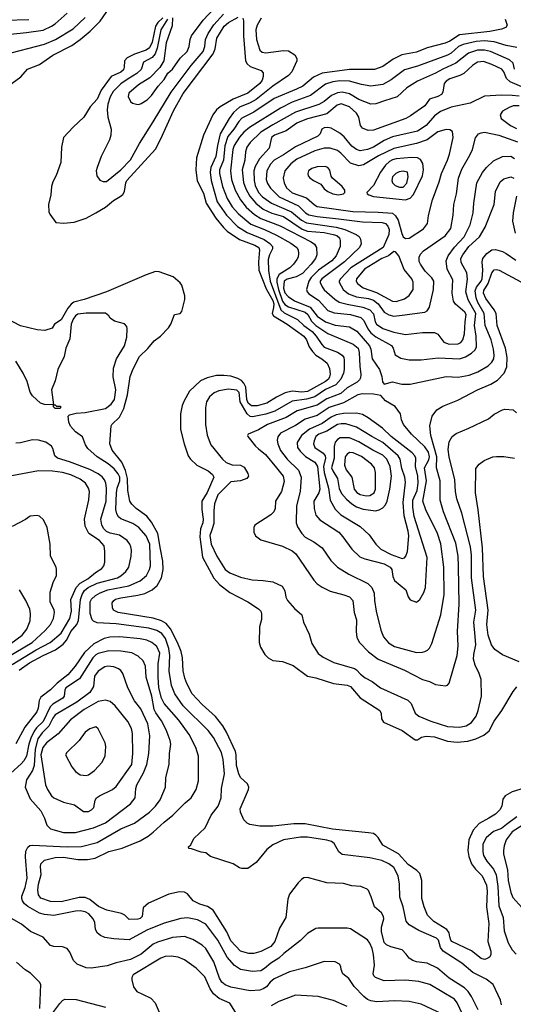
# Model space of a CAD drawing. Extents: x 997028 to 1115134, y 536408 to 618974.
# Tile 448 of 473: x 1089798 to 1093925, y 571310 to 579540. Entities that reach past the tile are written whole.
import ezdxf

# ---------------------------------------------------------------- set-up
doc = ezdxf.new("R2010")
doc.units = 0

msp = doc.modelspace()

# ---------------------------------------------------------------- linework, layer by layer
at = {"layer": '0CON10XD'}
for points in [[(1089704.2, 578985.8), (1089808.6, 579061.4), (1089865, 579125.5), (1089965, 579165.5), (1090075, 579243.1), (1090235.2, 579324.8), (1090302.9, 579375), (1090387.1, 579442.9), (1090471.5, 579528.5), (1090546.9, 579635)], [(1091077.3, 579555), (1091072.7, 579487.3), (1091022.7, 579345), (1091002.5, 579195), (1090969.2, 579140.8), (1090887.2, 579052.8), (1090793.1, 578995), (1090712.2, 578925), (1090706.6, 578896.6), (1090723.8, 578855), (1090742.7, 578842.7), (1090775, 578834.2), (1090795, 578831.4), (1090815, 578838.6), (1090865, 578870.6), (1090900.6, 578905), (1090955.4, 578984.6), (1091005, 579039.2), (1091038.3, 579091.7), (1091075, 579126), (1091141.1, 579218.9), (1091199.5, 579275), (1091216.5, 579315), (1091223.5, 579375), (1091234.5, 579405), (1091333.4, 579536.6), (1091420.3, 579629.7)], [(1089663.8, 579246.2), (1090005, 579334.1), (1090097, 579373), (1090245, 579464), (1090345, 579557.8)], [(1089695, 579416), (1089855, 579432.9), (1089995, 579453.4), (1090065, 579486), (1090095, 579505.4), (1090194.8, 579595.2)], [(1090994, 579555), (1090952.7, 579517.3), (1090933.5, 579486.5), (1090905, 579352.9), (1090885, 579305.4), (1090856.9, 579285), (1090757.5, 579252.5), (1090698.3, 579221.7), (1090675.4, 579195), (1090671.7, 579141.7), (1090665, 579120.6), (1090645, 579100.7), (1090564.3, 579065), (1090480.5, 578949.5), (1090445, 578874.5), (1090388.8, 578811.2), (1090335, 578724.2), (1090245, 578640.8), (1090165.8, 578555), (1090147.5, 578475), (1090141.9, 578345), (1090103.6, 578236.4), (1090075.8, 578185), (1090065.8, 578145), (1090058.8, 578075), (1090040, 577995), (1090043.3, 577935), (1090050, 577915), (1090100, 577845), (1090165, 577840), (1090255, 577847.5), (1090355, 577879.4), (1090435, 577924.5), (1090516.2, 577973.8), (1090581.8, 578028.2), (1090639.2, 578060.8), (1090660.3, 578079.8), (1090673.9, 578105), (1090684.7, 578175), (1090694, 578195), (1090932.6, 578457.4), (1090979.3, 578545), (1091085, 578777.1), (1091165, 578922.5), (1091415.3, 579255), (1091433.8, 579295), (1091445.3, 579385), (1091508.9, 579485), (1091545, 579515.8), (1091625, 579559.6)], [(1091034.6, 579545.4), (1090978, 579455), (1090947.8, 579302.2), (1090931.2, 579255), (1090905, 579224.3), (1090834.4, 579185), (1090815, 579124.4), (1090778.6, 579088.6), (1090705, 579046.1), (1090645, 579002.5), (1090581.1, 578938.9), (1090555.3, 578895), (1090534.7, 578835), (1090530, 578785), (1090534.4, 578725), (1090562.5, 578625), (1090560, 578575), (1090548, 578535), (1090478.6, 578395), (1090446.8, 578303.2), (1090439.2, 578275), (1090444, 578235), (1090469.1, 578199.1), (1090495, 578186.9), (1090525, 578187.8), (1090645, 578284.6), (1090725, 578368.5), (1090800.4, 578505), (1090915, 578685.5), (1091065.2, 578934.8), (1091232.8, 579157.2), (1091333.2, 579275), (1091346.3, 579315), (1091352.5, 579375), (1091373.4, 579425), (1091422.5, 579497.5), (1091503.1, 579585)], [(1091665, 579553.8), (1091670.4, 579530.4), (1091668.8, 579405), (1091685.3, 579195), (1091700.2, 579170.2), (1091725, 579149.5), (1091818, 579115), (1091832.9, 579095), (1091834.4, 579065), (1091825.4, 579035), (1091806.4, 579005), (1091705, 578926.8), (1091583.7, 578876.3), (1091475, 578812.1), (1091444.2, 578785.8), (1091411.8, 578745), (1091334.7, 578575.3), (1091277.1, 578385), (1091272.3, 578285), (1091282.7, 578192.7), (1091335, 578088.8), (1091357.6, 578005), (1091439.6, 577879.6), (1091501.7, 577801.7), (1091532.5, 577772.5), (1091635, 577702.8), (1091765.2, 577655.2), (1091798.2, 577635), (1091804.6, 577615), (1091793.7, 577515), (1091798.9, 577445), (1091859.2, 577289.2), (1091915, 577193.8), (1091922.2, 577165), (1091920.2, 577135), (1091908.8, 577085), (1091919.3, 577065), (1092033.8, 576995), (1092172.9, 576895), (1092197.2, 576865), (1092219.5, 576805), (1092245, 576766.7), (1092275, 576736.6), (1092325.6, 576705), (1092368, 576668), (1092389.4, 576625), (1092393.1, 576576.9), (1092388.9, 576555), (1092378.8, 576535), (1092355.4, 576515), (1092205, 576433), (1092156.8, 576426.8), (1092075, 576433.7), (1092017.8, 576422.2), (1091944, 576386), (1091865, 576335.3), (1091785, 576311.3), (1091735, 576312.2), (1091708.1, 576335), (1091697.5, 576365), (1091688.5, 576468.5), (1091672.8, 576502.8), (1091653.3, 576523.3), (1091621.2, 576541.2), (1091565, 576559.1), (1091505, 576566.7), (1091445, 576565.3), (1091364.7, 576545.3), (1091308.9, 576521.1), (1091219.2, 576435), (1091172.9, 576355), (1091158.1, 576315), (1091141.5, 576245), (1091141.5, 576115), (1091172.2, 575995), (1091208.1, 575895), (1091227.1, 575865), (1091279.2, 575815), (1091375, 575768.5), (1091409.6, 575739.6), (1091422.7, 575715), (1091365, 575586.7), (1091322.5, 575515), (1091320.4, 575445), (1091333.7, 575363.7), (1091329.6, 575335), (1091309.5, 575285), (1091304, 575216), (1091327.9, 575047.9), (1091421.2, 574871.2), (1091469.3, 574819.3), (1091555, 574751.9), (1091706, 574675), (1091796, 574615), (1091814, 574595), (1091820, 574575), (1091820, 574525), (1091803.8, 574465), (1091800, 574335), (1091812, 574295), (1091846.7, 574235), (1091875.9, 574205.9), (1091915, 574184), (1091995, 574174.3), (1092085, 574142.9), (1092205, 574053.1), (1092275, 574037.8), (1092421.7, 573991.7), (1092535, 573977.3), (1092565, 573965.4), (1092645, 573871.2), (1092808, 573765), (1092819.2, 573739.2), (1092822, 573695), (1092838.9, 573668.9), (1092995, 573599.5), (1093105, 573519.4), (1093125, 573520.6), (1093157.6, 573542.4), (1093197.6, 573552.4), (1093265.2, 573545.2), (1093375, 573510.7), (1093455, 573500), (1093545, 573510.7), (1093611.3, 573528.7), (1093679.6, 573560.4), (1093723.3, 573595), (1093765, 573676), (1093830, 573765), (1093924, 573925), (1093955.7, 573964.3)], [(1091817.2, 579552.8), (1091783.3, 579495), (1091773.9, 579455), (1091777.8, 579375), (1091805.5, 579285), (1091825, 579268.8), (1091855, 579262.2), (1092005, 579280.9), (1092045, 579278.6), (1092097.3, 579247.3), (1092114.2, 579215), (1092114.3, 579195), (1092072.2, 579105), (1092045, 579073.3), (1091915, 578984.2), (1091775, 578872.5), (1091725, 578843.4), (1091635, 578808.1), (1091585.8, 578765), (1091550, 578715), (1091475.6, 578585), (1091451.2, 578488.8), (1091437.8, 578395), (1091397.7, 578305), (1091391.6, 578265), (1091398.7, 578195), (1091448.2, 578018.2), (1091526.8, 577905), (1091620.6, 577810.6), (1091701.5, 577761.5), (1091842.4, 577702.4), (1091888.7, 577668.7), (1091910.7, 577645), (1091912.2, 577625), (1091887.8, 577575), (1091876.7, 577535), (1091877.8, 577442.2), (1091893.8, 577355), (1091982.4, 577115), (1092010.2, 577090.2), (1092120.4, 577035), (1092173.2, 576985), (1092242.3, 576932.3), (1092278.3, 576895), (1092323.9, 576825), (1092345, 576803.4), (1092455, 576760.3), (1092495.5, 576735), (1092508.8, 576715), (1092512.1, 576695), (1092510.9, 576615), (1092504.3, 576584.3), (1092482.7, 576535), (1092442.1, 576487.9), (1092355, 576447.6), (1092265, 576387.7), (1092195, 576367.7), (1092075, 576351.7), (1091931.7, 576268.3), (1091856.9, 576243.1), (1091745, 576219.7), (1091724, 576224), (1091699.2, 576245), (1091642.8, 576345), (1091632.7, 576425), (1091615, 576442.7), (1091545, 576451.8), (1091463, 576437), (1091425, 576419.5), (1091385, 576388.6), (1091359.5, 576345), (1091352.9, 576295), (1091352.2, 576155), (1091365, 576067.5), (1091396.9, 575985), (1091495.3, 575865.3), (1091525, 575839.5), (1091575, 575820), (1091645, 575816.7), (1091675, 575800), (1091705, 575747.5), (1091710, 575725), (1091697.5, 575705), (1091645, 575684.2), (1091565, 575677.1), (1091455, 575567.5), (1091426.9, 575493.1), (1091420.6, 575435), (1091420.7, 575329.3), (1091404.7, 575275), (1091388, 575228), (1091398.2, 575155), (1091447.7, 575055), (1091515, 574944.6), (1091555, 574915.4), (1091645, 574879.6), (1091742.9, 574857.1), (1091835, 574852.9), (1091915, 574840), (1091993.3, 574805), (1092016, 574765), (1092024.3, 574714.3), (1092038, 574685), (1092095, 574618.8), (1092156.1, 574566.1), (1092171.2, 574505), (1092217.5, 574405), (1092240, 574325), (1092295, 574242.5), (1092335, 574212.5), (1092425, 574167.5), (1092597.2, 574117.2), (1092615.4, 574105.4), (1092648.6, 574068.6), (1092687.6, 574037.6), (1092745, 574009.4), (1092815, 573955.5), (1093042.2, 573852.2), (1093070.6, 573825), (1093105, 573744.3), (1093135, 573717.8), (1093235, 573677.1), (1093375, 573632.2), (1093474.6, 573625.4), (1093531.7, 573638.3), (1093575.3, 573664.7), (1093615, 573719.2), (1093632.3, 573765), (1093659.5, 573885), (1093655.5, 574025.5), (1093640.6, 574075), (1093605.6, 574145), (1093593.6, 574195), (1093593.8, 574235), (1093611.2, 574315), (1093605.3, 574384.7), (1093595.7, 574505), (1093611.8, 574605), (1093575.8, 574875), (1093574.7, 575064.7), (1093567.9, 575135), (1093494.7, 575414.7), (1093452.9, 575535), (1093441.8, 575595), (1093436.9, 575695), (1093387.7, 575885), (1093381.7, 575948.3), (1093389.7, 576010.3), (1093415, 576056), (1093448.7, 576081.3), (1093553.7, 576126.3), (1093717.4, 576202.6), (1093765, 576242), (1093835, 576278.8), (1093855, 576283.8), (1093925, 576278.8), (1093951.2, 576255)], [(1093857.1, 579545), (1093872.5, 579495), (1093861.2, 579475), (1093825, 579459.2), (1093728.1, 579441.9), (1093475, 579413.9), (1093395, 579360.8), (1093355, 579342.4), (1093205.3, 579304.7), (1093115, 579268.7), (1092994, 579245), (1092920.7, 579209.3), (1092835, 579149.1), (1092765, 579124.6), (1092555, 579124.7), (1092327, 579093), (1092255, 579058.2), (1092164.8, 578985.2), (1092112.2, 578957.8), (1091925, 578880.8), (1091755, 578766.7), (1091655, 578715.8), (1091629.9, 578690.1), (1091589, 578625), (1091538, 578562), (1091513.4, 578485), (1091502, 578365), (1091470, 578285), (1091468.3, 578255), (1091493.9, 578145), (1091533.8, 578045), (1091576.1, 577976.1), (1091626.9, 577916.9), (1091730.8, 577830.8), (1091845.7, 577785.7), (1091945, 577737.7), (1092065, 577671.4), (1092116.7, 577635), (1092126.7, 577615), (1092130, 577585), (1092125.5, 577555), (1092115.6, 577535), (1092087.8, 577495), (1092057.8, 577465), (1091969, 577411), (1091948.9, 577375), (1091948.8, 577345), (1091961.5, 577285), (1091995, 577186.7), (1092015, 577158.7), (1092045, 577140), (1092186.4, 577095), (1092208.1, 577075), (1092239.1, 577019.1), (1092275, 576984.8), (1092375, 576916.7), (1092461.5, 576881.5), (1092585, 576828.2), (1092626.9, 576795), (1092636.8, 576756.8), (1092641.2, 576645), (1092650.7, 576575), (1092648.5, 576545), (1092640.6, 576529.4), (1092619.2, 576510.8), (1092536.8, 576463.2), (1092482.5, 576415), (1092365, 576370.4), (1092285, 576317.3), (1092118.5, 576271.5), (1092025, 576215.3), (1091871.4, 576155), (1091795, 576110.4), (1091707.5, 576075), (1091702.5, 576065), (1091706.7, 576055), (1091769.5, 575975), (1091795, 575951.5), (1091853.8, 575905), (1091946.2, 575795), (1092000.4, 575725), (1092010.2, 575679.8), (1091986.4, 575595), (1091935.7, 575515), (1091932.9, 575455), (1091921.9, 575425), (1091898.8, 575401.2), (1091763.9, 575316.1), (1091756.7, 575295), (1091756.4, 575256.4), (1091768.8, 575225), (1091815, 575192), (1091995, 575140), (1092075, 575101.1), (1092106.9, 575075), (1092256.2, 574856.2), (1092285, 574824.3), (1092326.3, 574796.3), (1092395, 574764.4), (1092507, 574733)], [(1088801.1, 578561.1), (1088815, 578561.9), (1088825.6, 578575), (1088832.2, 578637.8), (1088895, 578690.7), (1088945, 578747.1), (1089010, 578855), (1089035.7, 578925), (1089031.7, 578995), (1089018.2, 579035), (1088915, 579167.3), (1088891.2, 579211.2), (1088869.6, 579285), (1088866.7, 579345), (1088868.6, 579375), (1088885, 579402), (1088966.7, 579453.3), (1089055, 579476), (1089195, 579491.2), (1089435, 579499.8), (1089676, 579536), (1089875, 579540.8)], [(1093955, 579308), (1093865.4, 579324.6), (1093764.1, 579354.1), (1093685, 579362.6), (1093615, 579356.2), (1093505, 579333.3), (1093468.2, 579315), (1093405, 579260), (1093375, 579242.3), (1093125, 579150.8), (1093015, 579120), (1092905, 579037.1), (1092835, 578999.2), (1092733.9, 578983.9), (1092655, 578996.8), (1092555, 579024.8), (1092475, 579029.4), (1092415, 579020.9), (1092355, 578999.4), (1092230.5, 578905), (1092075, 578850.5), (1091979.4, 578799.4), (1091720.2, 578639.8), (1091671, 578599), (1091635, 578558.8), (1091591.7, 578488.3), (1091581.1, 578455), (1091561.4, 578275), (1091570.3, 578205), (1091598.6, 578115), (1091643.9, 578033.9), (1091692.2, 577972.2), (1091760.6, 577910.6), (1091815, 577878.5), (1091975.4, 577815.4), (1092234, 577684)], [(1093935.4, 579125), (1093922.7, 579175), (1093893.4, 579203.4), (1093734.1, 579274.1), (1093683.9, 579286.1), (1093625, 579284.3), (1093551.3, 579258.6), (1093443.8, 579176.2), (1093335, 579127.3), (1093275, 579092.4), (1093125, 579026.9), (1093035, 578971.2), (1092954.2, 578895), (1092848.7, 578861.3), (1092775, 578836.7), (1092735, 578832.5), (1092635, 578873.1), (1092555, 578921.1), (1092495, 578932.7), (1092455, 578929.5), (1092404.8, 578905.2), (1092345, 578856.7), (1092300.5, 578829.5), (1092105, 578767.3), (1091915, 578661.7), (1091815, 578598.9), (1091725, 578512.9), (1091697.2, 578475), (1091686.5, 578435), (1091681.1, 578365), (1091658.3, 578285), (1091669.4, 578179.4), (1091689, 578125), (1091721.6, 578065), (1091772.5, 578005), (1091835.1, 577955.1), (1091905, 577922.5), (1092003.7, 577893.7), (1092159.2, 577789.2), (1092205, 577773), (1092345, 577760), (1092419.2, 577745), (1092448.5, 577735), (1092472.5, 577715), (1092478, 577695), (1092476.7, 577645), (1092444.7, 577565), (1092408.2, 577525), (1092297.6, 577445), (1092235.7, 577385), (1092214.7, 577355), (1092195.4, 577285), (1092200.9, 577265), (1092215, 577247.3), (1092297.5, 577195), (1092375, 577109.6), (1092428.7, 577088.7), (1092565, 577076.1), (1092649.9, 577049.9), (1092674.3, 577025), (1092709.6, 576955), (1092735, 576921.9), (1092775, 576888.6), (1092905.6, 576815.6), (1092921.5, 576795), (1092938.3, 576738.3), (1092985, 576709.6), (1093055, 576696.2), (1093155, 576696.2), (1093295.9, 576714.1), (1093475, 576705.4), (1093525, 576722.1), (1093575, 576751.5), (1093605, 576781.4), (1093616.4, 576805), (1093614, 576895), (1093600.2, 576985), (1093610.6, 577085), (1093548.7, 577198.7), (1093528.1, 577265), (1093542, 577372), (1093535.5, 577425), (1093490.5, 577510.5), (1093487.7, 577545), (1093501.8, 577575), (1093552.4, 577645), (1093641.5, 577725), (1093690, 577805), (1093766.4, 577995), (1093776.5, 578105), (1093814.4, 578185), (1093845, 578208.9), (1093905, 578225.5), (1093930.6, 578215)], [(1094095, 578935.9), (1093899, 579019), (1093866.9, 579046.9), (1093845.9, 579105), (1093830, 579125), (1093745, 579165.9), (1093675, 579190.9), (1093625, 579183.9), (1093584.4, 579155.6), (1093510.8, 579089.1), (1093477.7, 579072.3), (1093393.1, 579045), (1093365, 579026.2), (1093347.7, 579005), (1093336.9, 578935), (1093325.4, 578915), (1093295, 578896.5), (1093225.4, 578874.6), (1093185, 578819.5), (1093065.3, 578734.8), (1093025.8, 578714.2), (1092756.8, 578616.8), (1092713, 578613), (1092665, 578631.9), (1092647.8, 578655), (1092633.8, 578725), (1092615, 578757.3), (1092555, 578812.5), (1092485, 578835.3), (1092451.8, 578825), (1092365, 578753.7), (1092205, 578711.6), (1092155, 578692.7), (1092115, 578673.5), (1092025, 578611.8), (1091930, 578575), (1091903.9, 578555), (1091882.7, 578465), (1091802.3, 578377.7), (1091768.2, 578311.8), (1091756.3, 578275), (1091757.5, 578195), (1091768.1, 578155), (1091796.1, 578096.1), (1091829.3, 578059.3), (1091902.5, 578005), (1092071.3, 577935), (1092155, 577863.7), (1092195, 577840.7), (1092445, 577805.8), (1092517.3, 577787.3), (1092611.4, 577745), (1092636.3, 577726.4), (1092646.5, 577705), (1092651.9, 577665), (1092640, 577635), (1092512.9, 577515), (1092323.3, 577375), (1092311.6, 577355), (1092311.7, 577341.7), (1092326.5, 577306.5), (1092345, 577281.2), (1092432.5, 577202.5), (1092469.9, 577179.9), (1092535, 577161.5), (1092668.1, 577138.1), (1092725, 577115.3), (1092755, 577081.1), (1092770.8, 577015), (1092782, 576995), (1092835, 576958.8), (1092925, 576927.3), (1093025, 576907.5), (1093165, 576925.4), (1093266.1, 576926.1), (1093295, 576910), (1093344, 576844), (1093388.8, 576828.8), (1093465, 576831.3), (1093485, 576842.5), (1093502.2, 576865), (1093517.3, 576912.7), (1093521.3, 577015), (1093532.2, 577075), (1093520.4, 577095), (1093441.5, 577161.5), (1093426.3, 577186.3), (1093413.5, 577253.5), (1093418.8, 577365), (1093371.5, 577455), (1093362.7, 577525), (1093380.8, 577565), (1093432.6, 577637.4), (1093514.2, 577725), (1093565.3, 577825), (1093590.4, 577925), (1093593.8, 578005), (1093620.4, 578175), (1093667.7, 578262.3), (1093701.1, 578305), (1093760.5, 578359.5), (1093834.6, 578395.4), (1093905, 578400), (1093935, 578379.1)], [(1093975, 578899.3), (1093915, 578907.3), (1093825, 578908.8), (1093685, 578899.5), (1093565, 578840.9), (1093405, 578808.5), (1093315, 578772.3), (1093265, 578736.2), (1093196.2, 578655), (1093125, 578608.4), (1092915, 578561.9), (1092845, 578528.6), (1092755, 578474.7), (1092705, 578453.7), (1092645, 578444.2), (1092615, 578453.9), (1092575, 578481.5), (1092510.6, 578560.6), (1092475, 578591.1), (1092402.1, 578632.1), (1092375, 578638.5), (1092342.5, 578635), (1092323.3, 578625), (1092310, 578585), (1092292, 578565), (1092103.7, 578476.3), (1092005, 578410), (1091925, 578366.8), (1091895, 578332.5), (1091864.7, 578275), (1091858.8, 578205), (1091869.7, 578169.7), (1091895, 578131.2), (1091968.9, 578058.9), (1092128.8, 577985), (1092188.7, 577925), (1092215, 577909.1), (1092285, 577894.5), (1092463.8, 577873.8), (1092665, 577849), (1092830, 577845), (1092855.9, 577835.9), (1092876.2, 577815), (1092887.7, 577785), (1092885.4, 577745), (1092836.8, 577635), (1092566.6, 577465), (1092481.1, 577375), (1092469.6, 577355), (1092470.4, 577345), (1092503.1, 577285), (1092548.1, 577248.1), (1092615, 577224), (1092715, 577209.3), (1092755.9, 577195.9), (1092795.3, 577165), (1092845, 577096.2), (1092885, 577072.5), (1092925, 577062), (1092995, 577068.8), (1093184.5, 577095.5), (1093203.6, 577106.4), (1093223.1, 577136.9), (1093258.5, 577285), (1093260.4, 577355), (1093245, 577383.3), (1093187.7, 577437.7), (1093149.1, 577495), (1093138.8, 577518.8), (1093137.9, 577555), (1093149.9, 577580.1), (1093175, 577606.5), (1093356.5, 577733.5), (1093402.7, 577795), (1093423.3, 577905), (1093426.9, 577995), (1093450.5, 578085), (1093467.7, 578215), (1093495, 578290), (1093561.8, 578408.2), (1093584.7, 578455.3), (1093608.1, 578551.9), (1093635, 578584.5), (1093655, 578594.5), (1093685, 578598.5), (1093805, 578575.3), (1093960, 578520)], [(1093975, 578820), (1093925, 578818.7), (1093889.2, 578805), (1093835.7, 578775), (1093814.4, 578745), (1093824.7, 578714.7), (1093901.4, 578655), (1093951, 578631)], [(1093025, 577709.5), (1093055, 577712.7), (1093175, 577791.9), (1093208.1, 577835), (1093215.7, 577904.3), (1093249.5, 578035), (1093306.2, 578185), (1093325.4, 578255), (1093376.2, 578365), (1093392.7, 578415), (1093421.8, 578555), (1093416, 578605), (1093395, 578620), (1093365, 578623.1), (1093295, 578601.5), (1093203.6, 578536.4), (1093115, 578503.8), (1092925, 578463), (1092797.5, 578402.5), (1092672.7, 578327.3), (1092635, 578317.1), (1092565, 578340.9), (1092484, 578424), (1092455, 578445.3), (1092395, 578465.3), (1092345, 578464.7), (1092265, 578444.2), (1092115, 578372.8), (1092066.3, 578333.7), (1092014.6, 578275), (1092001.5, 578215), (1092008.2, 578175), (1092029.2, 578135), (1092075, 578093.1), (1092195, 578051.2), (1092262.2, 577992.2), (1092285, 577979.5), (1092582.5, 577937.5), (1092795, 577932.1), (1092915, 577921.5), (1092941.1, 577901.1), (1092962.8, 577865), (1092991.9, 577751.9), (1093005, 577724.3), (1093025, 577709.5)], [(1092465, 578074.5), (1092506.7, 578085), (1092516.2, 578095), (1092516, 578115), (1092493.8, 578145), (1092414.2, 578214.2), (1092402.7, 578232.7), (1092391.7, 578281.7), (1092374.3, 578304.3), (1092352.7, 578312.7), (1092285, 578308.5), (1092242, 578295), (1092212, 578275), (1092206, 578255), (1092211.2, 578235), (1092225, 578216.7), (1092254.3, 578194.3), (1092316.1, 578166.1), (1092343.8, 578125), (1092373.3, 578105), (1092415, 578083.1), (1092465, 578074.5)], [(1093025, 578033.2), (1093061.9, 578048.1), (1093091.5, 578078.5), (1093166.7, 578235), (1093174.8, 578285), (1093167.8, 578337.8), (1093150, 578370), (1093124.1, 578384.1), (1093075, 578387.5), (1092945, 578375.7), (1092915, 578368.6), (1092891.2, 578355), (1092856.3, 578323.7), (1092814.3, 578265.7), (1092757.2, 578152.8), (1092700, 578095), (1092702.5, 578085), (1092716.7, 578075), (1092755, 578062.2), (1093025, 578033.2)], [(1092975, 578140), (1093005, 578141.1), (1093036.3, 578173.7), (1093047.3, 578225), (1093040, 578265), (1093005, 578274.5), (1092971.5, 578268.5), (1092942.5, 578255), (1092916.4, 578225), (1092908.9, 578195), (1092915.5, 578175), (1092937.5, 578155), (1092975, 578140)], [(1093950.6, 578065), (1093924.7, 577925.3), (1093918.7, 577855), (1093939.6, 577755)], [(1092234, 577684), (1092262.2, 577662.2), (1092280.4, 577635), (1092282.5, 577575), (1092272.2, 577545), (1092235.8, 577495), (1092162.2, 577417.8), (1092109.3, 577390.7), (1092035, 577370.7), (1092008.4, 577355), (1092003.9, 577295), (1092015, 577256.4), (1092042.8, 577225), (1092095, 577188.6), (1092227.2, 577137.2), (1092285, 577063), (1092355, 577014.3), (1092435, 576987.3), (1092555, 576972.5), (1092617.3, 576937.3), (1092722.1, 576815), (1092733.5, 576785), (1092744.7, 576705), (1092806.9, 576616.9), (1092826.8, 576556.8), (1092832.7, 576512.7), (1092845, 576493.3), (1092915, 576514), (1092994.3, 576494.3), (1093063, 576493), (1093365, 576557.5), (1093465, 576552.1), (1093555, 576567.7), (1093627.5, 576595), (1093715, 576647.5), (1093745, 576676.7), (1093760.9, 576705), (1093765.8, 576735), (1093760.8, 576785), (1093741.2, 576865), (1093690.8, 576985), (1093680.9, 577085), (1093629.8, 577175), (1093614.2, 577215), (1093607.2, 577272.8), (1093617.7, 577305), (1093656.4, 577355), (1093663.6, 577375), (1093669.6, 577445), (1093665.4, 577515), (1093671.5, 577545), (1093705, 577585.5), (1093745, 577616.4), (1093775, 577619.1), (1093835, 577601.5), (1093866.1, 577586.1), (1093945, 577530)], [(1092945, 577184.7), (1093015, 577207.1), (1093054.7, 577235.3), (1093087.5, 577285), (1093089.1, 577345), (1093075.4, 577375), (1093011.5, 577451.5), (1092968.6, 577565), (1092939.1, 577599.1), (1092925, 577602), (1092882.9, 577567.1), (1092825, 577543.8), (1092681.3, 577455), (1092615.4, 577375), (1092610.8, 577355), (1092623.9, 577333.9), (1092669.4, 577299.4), (1092780.3, 577260.3), (1092915, 577186.7), (1092945, 577184.7)], [(1090747.6, 576622.4), (1090799.5, 576725), (1090869.8, 576790.2), (1090924, 576856), (1090974.3, 576895), (1091041.9, 576965), (1091061.4, 576995), (1091092.5, 577075), (1091140, 577085), (1091155, 577100), (1091177.7, 577202.3), (1091178.3, 577231.7), (1091155, 577320), (1091139.5, 577339.5), (1091081.7, 577391.7), (1090965, 577431.2), (1090935, 577433.8), (1090855, 577408), (1090525, 577266.4), (1090338.8, 577201.2), (1090252.2, 577177.8), (1090228.5, 577161.5), (1090200.6, 577129.4), (1090145, 577031.9), (1090090, 576995), (1090069.3, 576960.7), (1090007.7, 576942.3), (1089945, 576947.1), (1089805, 576980.5), (1089695, 577039.3)], [(1092507, 574733), (1092555, 574716.5), (1092583.5, 574685), (1092594.5, 574585), (1092613.9, 574523.9), (1092612.2, 574425), (1092617.5, 574375), (1092639.2, 574335), (1092714.7, 574254.7), (1092795, 574194.5), (1093015, 574102.5), (1093165, 574025.7), (1093225, 574007.5), (1093275, 573984), (1093359.3, 573970.7), (1093375, 573977.5), (1093390, 573995), (1093456.7, 574225), (1093463.3, 574305), (1093459.5, 574425), (1093473.3, 574655), (1093468.1, 574968.1), (1093464, 575055), (1093444.7, 575165), (1093342.5, 575425), (1093312.9, 575522.9), (1093312.9, 575685), (1093283.1, 575795), (1093286.3, 575885), (1093234.3, 576065), (1093227.9, 576145), (1093248.1, 576225), (1093285, 576279.2), (1093335, 576309.2), (1093460.2, 576359.8), (1093625, 576445.4), (1093736.7, 576493.3), (1093793.7, 576526.4), (1093848.5, 576585), (1093870.6, 576639.4), (1093872.5, 576715), (1093860.7, 576795), (1093790.5, 576985), (1093780.5, 577085), (1093764.7, 577115), (1093695, 577208.5), (1093676.2, 577255), (1093677.6, 577275), (1093715.4, 577334.6), (1093745.9, 577425), (1093765, 577448.2), (1093785, 577450.9), (1093806.2, 577445), (1093988.3, 577348.3)], [(1091915.9, 572644.1), (1091865.6, 572605), (1091775, 572494), (1091705, 572443.8), (1091655, 572443.8), (1091635, 572450), (1091584.3, 572484.3), (1091395, 572544), (1091355, 572576.2), (1091315, 572581.2), (1091235, 572610), (1091211.7, 572611.7), (1091210, 572625), (1091228.3, 572641.7), (1091253.3, 572695), (1091350, 572785), (1091398.8, 572891.2), (1091457.7, 572965), (1091482.8, 573035), (1091485.9, 573115), (1091510.9, 573235), (1091500, 573355), (1091485.3, 573415), (1091419.7, 573539.8), (1091375, 573599.6), (1091165, 573804.6), (1091094.3, 573904.3), (1091067.3, 573975), (1091049.2, 574095), (1091054.4, 574225), (1091045.2, 574284.8), (1091016.6, 574366.6), (1090988.1, 574408.1), (1090945.6, 574435), (1090878.8, 574455), (1090605, 574488.9), (1090445, 574499.5), (1090415, 574511.4), (1090403.6, 574523.6), (1090386.3, 574576.3), (1090387.1, 574675), (1090399.6, 574695), (1090433.3, 574726.7), (1090470.3, 574749.7), (1090534.3, 574775), (1090711.3, 574808.7), (1090805, 574849.4), (1090858.2, 574895), (1090883.9, 574945), (1090891.8, 574975), (1090886.7, 575155), (1090855, 575225.5), (1090795, 575294.6), (1090745, 575327.3), (1090645, 575367.3), (1090625, 575384.3), (1090610.5, 575410.5), (1090602.9, 575445), (1090608, 575585), (1090613.9, 575625), (1090635.6, 575685), (1090634.8, 575715), (1090622.5, 575742.5), (1090588.8, 575785), (1090538.5, 575828.5), (1090445.6, 575885), (1090366.9, 575955), (1090347.8, 575985), (1090322.4, 576052.4), (1090264, 576095), (1090222.6, 576142.6), (1090210, 576175), (1090203.3, 576225), (1090213.6, 576236.4), (1090269.7, 576250.3), (1090345, 576257.8), (1090515, 576289.2), (1090562.7, 576325), (1090590, 576365), (1090602.7, 576445), (1090580.5, 576555), (1090583.6, 576626.4), (1090606.9, 576705), (1090673.5, 576815), (1090692.9, 576885), (1090698, 576955), (1090693.3, 576975), (1090675, 576998.8), (1090591.2, 577021.2), (1090553.9, 577043.9), (1090543.3, 577065), (1090515.5, 577085.5), (1090355, 577086.9), (1090285, 577077.9), (1090265, 577064.4), (1090245, 577035.6), (1090230, 576995), (1090218.9, 576871.1), (1090185.4, 576795), (1090169.5, 576725), (1090117.9, 576615), (1090095, 576520), (1090064.2, 576445), (1090080, 576320), (1090095, 576320), (1090105, 576310), (1090138.3, 576308.3), (1090140, 576295), (1090135, 576290), (1090095, 576290), (1090080, 576305), (1090080, 576320), (1090005, 576323.8), (1089972.5, 576335), (1089904.4, 576394.4), (1089887, 576427), (1089860, 576515), (1089828, 576585), (1089765, 576685.8)], [(1094015, 573116.4), (1093915, 573086.2), (1093857.9, 573052.1), (1093837.8, 573025), (1093828.9, 572965), (1093813.3, 572935), (1093775, 572898.2), (1093719.2, 572865), (1093638.3, 572821.7), (1093588.8, 572765), (1093554.6, 572685), (1093545.4, 572595), (1093553.1, 572545), (1093574.6, 572485), (1093609.3, 572439.3), (1093664.6, 572385), (1093702, 572305), (1093706.6, 572255), (1093700.4, 572125), (1093720.3, 571985), (1093711.8, 571835), (1093738.1, 571755), (1093737.8, 571722.2), (1093725.7, 571704.3), (1093700.9, 571689.1), (1093685, 571685.6), (1093656, 571694), (1093575, 571755.5), (1093411.9, 571835), (1093401.5, 571845), (1093394.5, 571875), (1093388, 571908), (1093368.1, 571935), (1093261.2, 572001.2), (1093208.5, 572055), (1093179.5, 572125), (1093161.5, 572195), (1093160, 572345), (1093142.6, 572402.6), (1093117.6, 572427.6), (1093045, 572479.4), (1092966.3, 572566.3), (1092835, 572640.4), (1092794.3, 572704.3), (1092774.7, 572724.8), (1092755, 572736.2), (1092715, 572744.1), (1092414.7, 572774.7), (1092185, 572819.4), (1092090.3, 572819.7), (1091915, 572799.1), (1091805, 572799.5), (1091723.6, 572813.6), (1091698.8, 572825), (1091671.2, 572851.2), (1091644.2, 572915), (1091642.5, 572945), (1091712, 573105), (1091714, 573125), (1091703, 573153), (1091645, 573206), (1091631.5, 573235), (1091612.2, 573305), (1091608.8, 573395), (1091601.7, 573421.7), (1091528.2, 573585), (1091497.4, 573637.4), (1091435, 573714.5), (1091324.5, 573815), (1091241.5, 573905), (1091195, 573992), (1091178.5, 574035), (1091165.9, 574095.9), (1091159.6, 574205), (1091148.5, 574258.5), (1091118.7, 574335), (1091058.4, 574448.4), (1091022.5, 574492.5), (1090985, 574514.7), (1090915, 574538.1), (1090622, 574585), (1090581.4, 574605), (1090573.4, 574623.4), (1090572.2, 574665), (1090584.4, 574685), (1090600, 574695), (1090645, 574708.4), (1090785, 574728.6), (1090845, 574744.7), (1090905, 574773.8), (1090949, 574811), (1090983.9, 574875), (1090998.4, 574945), (1090994.2, 575015), (1090974.8, 575114.8), (1090954.2, 575245), (1090901, 575341), (1090860.6, 575390.6), (1090773.5, 575453.5), (1090735, 575489.4), (1090718.8, 575515), (1090703.2, 575603.2), (1090700.3, 575705), (1090682.9, 575772.9), (1090651, 575841), (1090571.3, 575941.3), (1090551.8, 575995), (1090564.2, 576145), (1090568, 576155), (1090632.7, 576217.3), (1090669.5, 576290.5), (1090698.6, 576405), (1090722, 576558), (1090747.6, 576622.4)], [(1093115, 574250), (1093165, 574254.3), (1093185, 574257.5), (1093208.7, 574271.3), (1093223.2, 574286.8), (1093243.2, 574326.8), (1093320, 574565), (1093346.7, 574735), (1093345.3, 574965), (1093318.7, 575158.7), (1093290, 575245), (1093192.9, 575442.9), (1093169.7, 575515), (1093198.1, 575685), (1093183.4, 575795), (1093218.4, 575861.6), (1093224.2, 575885), (1093214.8, 575925), (1093185, 575970.8), (1093074.4, 576075), (1093006.9, 576155), (1092989.4, 576195), (1092981.4, 576245), (1092937, 576307), (1092856.7, 576355), (1092818, 576398), (1092755, 576408.9), (1092665, 576412.2), (1092624.5, 576404.5), (1092505, 576337.5), (1092385, 576296.9), (1092285, 576231.6), (1092185, 576201.2), (1092105, 576147.9), (1091978.2, 576085), (1091957.3, 576052.7), (1091952.3, 576025), (1091955.4, 575995), (1091979, 575939), (1092035, 575865.4), (1092130, 575775), (1092150.5, 575715), (1092142.1, 575595), (1092112.9, 575475), (1092110.5, 575335), (1092120.9, 575300.9), (1092158.1, 575245), (1092185.8, 575215), (1092258, 575175), (1092327.5, 575125), (1092400.6, 575020.6), (1092455.8, 574965), (1092550, 574905), (1092707.6, 574827.6), (1092742, 574795), (1092762, 574745), (1092764.4, 574685), (1092779.2, 574595), (1092817.4, 574437.4), (1092841.2, 574381.2), (1092882.3, 574332.3), (1092931.3, 574301.3), (1093115, 574250)], [(1093115, 574672.5), (1093145, 574693.3), (1093176.8, 574753.2), (1093191.4, 574795), (1093203.8, 575045), (1093097.6, 575387.6), (1093085.2, 575465.2), (1093084.1, 575525), (1093121.1, 575605), (1093130.2, 575665), (1093127.3, 575725), (1093106.6, 575805), (1093110, 575875), (1093101.1, 575895), (1093078.8, 575918.8), (1092902.7, 576055), (1092832.5, 576125), (1092712.3, 576212.3), (1092665, 576239.2), (1092615, 576251.3), (1092505, 576249.1), (1092445, 576237.2), (1092403.1, 576216.9), (1092326.2, 576165), (1092221.8, 576118.2), (1092155.7, 576064.3), (1092118.5, 576005), (1092121.8, 575965), (1092142.2, 575932.2), (1092188.5, 575888.5), (1092265, 575841.6), (1092288, 575805), (1092307.7, 575615), (1092300.2, 575585), (1092257.9, 575515), (1092259.1, 575455), (1092275, 575397.5), (1092308.9, 575358.9), (1092467.8, 575255), (1092498.6, 575218.6), (1092575, 575114.4), (1092641.3, 575051.3), (1092685, 575032.1), (1092845, 574992.6), (1092896.4, 574965), (1092910.4, 574945), (1092917.7, 574885), (1092931.5, 574851.5), (1093025.5, 574775.5), (1093046, 574715), (1093061.9, 574691.9), (1093115, 574672.5)], [(1092995, 575037.1), (1093015, 575040.8), (1093027.1, 575055), (1093040.4, 575095), (1093050.5, 575225), (1093046, 575265), (1093013.5, 575393.5), (1093004.2, 575505), (1093024.7, 575675), (1093017.6, 575715), (1092992.4, 575787.6), (1092979.7, 575865), (1092963.5, 575895), (1092835, 576006.2), (1092743.5, 576055), (1092614.8, 576134.8), (1092525, 576161.7), (1092485, 576162.7), (1092455.6, 576155), (1092365, 576099.1), (1092298.1, 576075), (1092275.4, 576055), (1092258.9, 576018.9), (1092254.7, 575994.7), (1092265.4, 575965), (1092335.6, 575915.6), (1092353.4, 575893.4), (1092356.1, 575875), (1092339.6, 575805), (1092345.1, 575755), (1092379.2, 575625), (1092394.2, 575524.2), (1092435, 575448.1), (1092482, 575402), (1092644.6, 575304.6), (1092721.4, 575235), (1092775.4, 575155), (1092818.5, 575115), (1092905, 575070.3), (1092995, 575037.1)], [(1089795, 574102.5), (1089880.4, 574165), (1089995, 574226.1), (1090098.1, 574271.9), (1090161.1, 574318.9), (1090193.4, 574356.5), (1090226.3, 574425), (1090275.2, 574485), (1090291.2, 574518.8), (1090307.8, 574692.2), (1090320.9, 574735), (1090341.3, 574768.7), (1090371.8, 574795), (1090445, 574830), (1090615, 574874.3), (1090645, 574890.4), (1090685, 574928.1), (1090710, 574965), (1090730.6, 575055), (1090733.1, 575105), (1090728.1, 575135), (1090720.6, 575155), (1090696.4, 575186.4), (1090632.4, 575232.4), (1090555, 575249.2), (1090525, 575262.4), (1090503.3, 575283.3), (1090483.8, 575315), (1090476.7, 575365), (1090520.3, 575515), (1090524.7, 575624.7), (1090519.6, 575665), (1090508.2, 575695), (1090488.7, 575718.7), (1090454.4, 575745), (1090385, 575779.7), (1090215.2, 575845.2), (1090114.3, 575875), (1090091.1, 575895), (1090075.7, 575955), (1090064.5, 575974.5), (1090017.4, 576007.4), (1089955, 576025.6), (1089905, 576026.9), (1089805, 576003.3), (1089765, 576000.5)], [(1092775, 575434.6), (1092805, 575441.8), (1092835, 575458.5), (1092856.7, 575483.3), (1092870.4, 575515), (1092893.5, 575615), (1092905.8, 575724.2), (1092896.6, 575805), (1092866.7, 575865), (1092835, 575900.7), (1092751.9, 575941.9), (1092635, 576011.1), (1092555, 576044.1), (1092476.6, 576043.4), (1092455, 576030.9), (1092435, 576009.4), (1092426.4, 575973.6), (1092427.1, 575875), (1092406.2, 575795), (1092415, 575769.5), (1092455.3, 575705), (1092470.5, 575620.5), (1092490.1, 575580.1), (1092531.3, 575531.3), (1092575, 575491.8), (1092615, 575468.2), (1092668.9, 575448.9), (1092775, 575434.6)], [(1092695, 575560), (1092725, 575562.3), (1092760.9, 575585), (1092774, 575615), (1092772.3, 575755), (1092764.6, 575795), (1092740, 575825), (1092655, 575888), (1092585, 575919.7), (1092555, 575922.7), (1092535, 575908.8), (1092519.3, 575885), (1092514, 575815), (1092528.5, 575778.5), (1092575.4, 575715), (1092594.6, 575615), (1092617.7, 575587.7), (1092645, 575571.6), (1092695, 575560)], [(1093975, 574173.3), (1093835, 574230.6), (1093770.8, 574275), (1093743.6, 574315), (1093715.4, 574395), (1093703.8, 574485), (1093715.2, 574605), (1093676.4, 574885), (1093667.6, 575125), (1093631.8, 575441.8), (1093608.2, 575585), (1093612.8, 575787.2), (1093638.6, 575825), (1093682, 575855), (1093755, 575886.7), (1093785, 575890), (1093845, 575888.5), (1093933.8, 575873.8)], [(1089735, 574149.6), (1089936.1, 574273.9), (1090052.1, 574335), (1090145, 574413.4), (1090216.7, 574535), (1090230.3, 574595), (1090227.1, 574692.9), (1090271.6, 574795), (1090305, 574830.2), (1090369.3, 574865), (1090431.5, 574918.5), (1090485, 574952.1), (1090502.5, 574975), (1090509.5, 575005), (1090510.9, 575095), (1090505, 575141.2), (1090465, 575186), (1090376.2, 575246.2), (1090345.5, 575305), (1090341.5, 575365), (1090377.4, 575527.4), (1090382.9, 575595), (1090373.6, 575625), (1090350, 575665), (1090305, 575700.4), (1090225, 575734.1), (1090155, 575754.1), (1090073.8, 575766.2), (1089955, 575768.5), (1089732.5, 575727.5)], [(1089692.2, 574207.8), (1089903.3, 574335), (1090012.5, 574435), (1090057.1, 574485), (1090081.8, 574535), (1090088.2, 574585), (1090085.4, 574605.4), (1090053.5, 574675), (1090053.1, 574755), (1090078.1, 574835), (1090106.7, 574893.3), (1090107.1, 574945), (1090102.5, 574965), (1090055.8, 575055), (1090052.5, 575155), (1090028.8, 575295), (1089998.3, 575358.3), (1089965, 575390), (1089945, 575396.7), (1089885, 575391.2), (1089847, 575363), (1089735, 575303.1)], [(1089725, 574326.7), (1089817.9, 574395), (1089856.9, 574445), (1089885.5, 574515), (1089889.5, 574575), (1089882, 574612), (1089848.6, 574685), (1089795.8, 574775)], [(1093630, 571265), (1093575.8, 571375.8), (1093547.3, 571417.3), (1093517.5, 571447.5), (1093389, 571529), (1093291.5, 571611.5), (1093205, 571652.7), (1093115, 571665.5), (1093085, 571675.6), (1093053.8, 571695), (1093029.5, 571729.5), (1092996, 571765), (1092900.5, 571790.5), (1092865, 571807.8), (1092845, 571827.5), (1092821.9, 571918.1), (1092824, 571956), (1092843.3, 572025), (1092841.1, 572045), (1092822.5, 572075), (1092763.8, 572125), (1092737.3, 572207.3), (1092715, 572260), (1092703, 572273), (1092650, 572295), (1092575, 572300), (1092505, 572320), (1092365, 572324), (1092205, 572370), (1092175, 572365.8), (1092155, 572354), (1092126, 572325), (1092055, 572230), (1092041.1, 572188.9), (1092023.9, 572035), (1091969.3, 571945), (1091932, 571835), (1091896.9, 571793.1), (1091815, 571750.9), (1091755, 571735.4), (1091715, 571733.8), (1091645, 571753.8), (1091565, 571841.1), (1091530, 571915), (1091416.6, 572096.6), (1091367.3, 572127.3), (1091305, 572147.3), (1091247.5, 572175), (1091202.6, 572232.6), (1091175, 572247.9), (1091135, 572249.2), (1091045, 572230.9), (1090875, 572154.6), (1090831.9, 572115), (1090821.4, 572045), (1090805, 572028.1), (1090785, 572021.1), (1090715, 572020), (1090678, 572055), (1090649.1, 572069.1), (1090527.3, 572097.3), (1090457.3, 572127.3), (1090385, 572186.8), (1090345, 572203.3), (1090295, 572203.4), (1090144.1, 572165.9), (1090055, 572169.2), (1089975.9, 572195.9), (1089954.7, 572224.7), (1089951.3, 572265), (1089955.9, 572315), (1089977.5, 572395), (1089971.2, 572458.8), (1089974.6, 572485), (1090005.8, 572514.2), (1090095, 572535.8), (1090165, 572538.8), (1090285, 572520.2), (1090365, 572521.2), (1090428.3, 572531.7), (1090545, 572586.2), (1090655.9, 572614.1), (1090805, 572676.4), (1090872.9, 572715), (1090915, 572747.5), (1091005, 572833.5), (1091078.3, 572891.7), (1091181.4, 572995), (1091231.4, 573035), (1091272.9, 573105), (1091292.7, 573177.3), (1091292.9, 573385), (1091270.6, 573455), (1091215.5, 573565), (1091129.2, 573685), (1091007.2, 573825), (1090985, 573869.4), (1090963, 573955), (1090956.4, 574046.4), (1090956.9, 574155), (1090969.3, 574245), (1090945, 574299.4), (1090904.3, 574335), (1090862.2, 574352.2), (1090805, 574364.7), (1090635, 574381.8), (1090551.9, 574378.1), (1090505, 574368), (1090417.3, 574322.7), (1090339.1, 574250.9), (1090262.4, 574135), (1090201.1, 574065), (1090112.4, 573995), (1090055, 573938.2), (1089975, 573877.1), (1089961.7, 573848.3), (1089953.8, 573785), (1089941.8, 573755), (1089842.7, 573625), (1089765, 573488.1)], [(1093524.7, 571174.7), (1093455, 571322.5), (1093432.9, 571352.9), (1093226.4, 571476.4), (1093135, 571500.8), (1093025, 571512.1), (1092845, 571507.1), (1092772.6, 571532.6), (1092757.9, 571547.9), (1092752.9, 571565), (1092764, 571636), (1092756.9, 571726.9), (1092745.4, 571775), (1092725, 571822), (1092705, 571848.6), (1092565, 571941.4), (1092535, 571947.1), (1092295, 571947.1), (1092275, 571942.5), (1092205, 571901.2), (1092145.5, 571844.5), (1092006.8, 571733.2), (1091964.8, 571695.2), (1091898.5, 571655), (1091845, 571608.2), (1091815, 571590.4), (1091745, 571584.6), (1091645, 571600), (1091595, 571634.4), (1091533.7, 571703.7), (1091455.3, 571845), (1091355, 571979.1), (1091285, 572016.7), (1091201.7, 572031.7), (1091145, 572027.8), (1091005, 571988), (1090861.5, 571928.5), (1090715, 571849.6), (1090585, 571856), (1090508.9, 571868.9), (1090474.7, 571884.7), (1090448.9, 571905), (1090432.3, 571935), (1090425.4, 571995), (1090413.3, 572025), (1090375.4, 572065), (1090345, 572083.4), (1090305, 572090.3), (1090265, 572087.7), (1090085, 572053.5), (1090005, 572060), (1089965, 572072), (1089867.1, 572127.1), (1089839.7, 572149.8), (1089822.3, 572175), (1089815.3, 572195), (1089816.9, 572215), (1089845.4, 572285.4), (1089861.9, 572365), (1089846.9, 572543.1), (1089851.2, 572588.8), (1089866.6, 572623.4), (1089883.1, 572636.9), (1089905, 572640.6), (1090195, 572627), (1090315, 572628.8), (1090445, 572662.2), (1090645, 572775.3), (1090757, 572823), (1090885, 572915.5), (1090933.5, 572965), (1090971.9, 573018.1), (1091018.5, 573125), (1091021.5, 573205), (1091048.5, 573315), (1091050.9, 573405), (1091061.2, 573485), (1091056.2, 573515), (1091023.9, 573605), (1090985, 573680), (1090936.7, 573745), (1090921.8, 573775), (1090902.8, 573885), (1090856.9, 574045), (1090850.4, 574135), (1090829.5, 574179.5), (1090789.8, 574219.8), (1090735, 574247.5), (1090645, 574262.4), (1090545, 574263.2), (1090455, 574241.9), (1090435, 574230.6), (1090410.5, 574205), (1090299.3, 574030.7), (1090184.1, 573955), (1090176, 573935), (1090170.4, 573885), (1090160.5, 573869.5), (1090075, 573818.7), (1090052.5, 573797.5), (1089995.9, 573675), (1089939.1, 573620.9), (1089918.4, 573591.6), (1089890.9, 573535), (1089875.2, 573485.2), (1089854.7, 573385.3), (1089834.1, 573345.9), (1089811.5, 573318.5), (1089725, 573242.7)], [(1090265, 572744.6), (1090415, 572785.4), (1090515, 572825.4), (1090725, 572986.7), (1090762.9, 573035), (1090769.6, 573115), (1090777.9, 573145), (1090834.6, 573245), (1090860.8, 573315), (1090878.2, 573405), (1090885.3, 573555), (1090870, 573655), (1090810.1, 573780.1), (1090757.1, 573847.1), (1090702.5, 573955), (1090661.5, 574075), (1090645, 574098.6), (1090624.2, 574115), (1090585, 574130.4), (1090535, 574135.4), (1090510.7, 574129.3), (1090455, 574095.5), (1090425, 574052.5), (1090414.7, 573965), (1090384.5, 573915.5), (1090276.9, 573835), (1090095, 573728.2), (1090075, 573702.3), (1090040.9, 573635), (1089985, 573579.7), (1089951.3, 573528.7), (1089927.3, 573442.7), (1089920.5, 573305), (1089904.6, 573265.4), (1089855.3, 573185), (1089843.5, 573125), (1089885, 573028.1), (1089975.8, 572925.8), (1090005, 572866.2), (1090026.6, 572806.6), (1090056.8, 572776.8), (1090165, 572745.4), (1090265, 572744.6)], [(1090330.9, 572920.9), (1090375, 572921.8), (1090399.2, 572935), (1090418.1, 572955), (1090429.2, 573015), (1090440.8, 573035), (1090466.4, 573053.6), (1090574.3, 573105), (1090605, 573129.4), (1090734.7, 573315), (1090744.7, 573405), (1090742.9, 573572.9), (1090732.5, 573615), (1090701.5, 573675), (1090595.8, 573805.8), (1090555, 573841.5), (1090515, 573852.3), (1090455, 573842.2), (1090336.2, 573775), (1090222.8, 573687.2), (1090120.4, 573569.6), (1090023.6, 573495), (1089992.7, 573457.3), (1089974.5, 573395), (1090013.5, 573145), (1090031.1, 573105), (1090065, 573052.9), (1090085, 573034.5), (1090165, 572999.5), (1090256.7, 572976.7), (1090330.9, 572920.9)], [(1090355, 573222), (1090375, 573228.8), (1090423.3, 573265), (1090488.8, 573335), (1090512.7, 573387.3), (1090517.5, 573465), (1090512, 573495), (1090455, 573612.5), (1090435, 573630), (1090385, 573612), (1090345, 573584), (1090296, 573515), (1090193.8, 573415), (1090181.2, 573395), (1090233.8, 573295), (1090265, 573256.7), (1090305, 573226.7), (1090355, 573222)], [(1093955, 572878), (1093867.4, 572812.6), (1093825, 572780.3), (1093760.6, 572755), (1093699, 572701), (1093670.9, 572649.1), (1093669.3, 572585), (1093676.8, 572555), (1093702.5, 572505), (1093758.9, 572438.9), (1093781.7, 572391.7), (1093795.5, 572295.5), (1093804.2, 572134.2), (1093840.4, 572035), (1093849.2, 571925), (1093882.5, 571822.5), (1093916, 571766), (1093948.9, 571728.9)], [(1094078.5, 572855), (1093915, 572750.6), (1093866.4, 572683.6), (1093848.8, 572635), (1093842, 572595), (1093843.4, 572565), (1093875.2, 572435), (1093882.8, 572345), (1093904, 572244), (1093922.3, 572202.3), (1093995, 572118.8)], [(1093827.5, 571305), (1093818.6, 571345), (1093755.7, 571475), (1093699.2, 571519.2), (1093585.8, 571575.8), (1093494.4, 571655), (1093337.5, 571755), (1093316.8, 571785), (1093298.6, 571845), (1093282.5, 571862.5), (1093135, 571926.2), (1093054.6, 571974.6), (1093030, 572005), (1093004.6, 572125), (1092975.6, 572205), (1092974.7, 572315), (1092963.1, 572385), (1092925, 572453.8), (1092883.7, 572483.7), (1092825, 572510.9), (1092725, 572535.3), (1092495, 572562.5), (1092465.7, 572585), (1092428.1, 572655), (1092405, 572671.5), (1092365, 572681.9), (1092203.5, 572706.5), (1092145, 572708.3), (1092005, 572683.9), (1091915.9, 572644.1)], [(1093375, 571207.8), (1093155, 571310.5), (1093053.8, 571333.8), (1092935, 571339.6), (1092785, 571331.8), (1092735, 571339.4), (1092705, 571351.1), (1092674.7, 571374.8), (1092595, 571459.4), (1092550, 571525), (1092501.2, 571565), (1092485, 571600), (1092483.3, 571625), (1092471.2, 571645), (1092435, 571664.3), (1092345, 571666.5), (1092185, 571614.5), (1092055, 571582.3), (1091925, 571522.2), (1091893.8, 571496.2), (1091860.8, 571455), (1091835, 571438.2), (1091805, 571428.8), (1091725, 571421.3), (1091565, 571452.2), (1091515, 571471.5), (1091489.5, 571495), (1091468, 571528), (1091422.5, 571665), (1091355, 571775.6), (1091325, 571804.4), (1091245, 571850.6), (1091175, 571875.5), (1091075, 571869.2), (1090950.6, 571829.4), (1090915, 571811.2), (1090815, 571730), (1090725, 571683.3), (1090605, 571655.6), (1090529.7, 571630.3), (1090395, 571612.9), (1090355, 571615.7), (1090278.8, 571645), (1090247.5, 571675), (1090216.7, 571746.7), (1090195.4, 571775.4), (1090155, 571791.2), (1090085, 571792.9), (1090055, 571802.2), (1089995, 571871.5), (1089887.6, 571917.6), (1089815, 571980), (1089685, 572053.1)], [(1089965.5, 571275.5), (1089976.2, 571475), (1089963.8, 571495), (1089889.7, 571569.7), (1089845, 571598), (1089773, 571663)], [(1091603.3, 571243.3), (1091555, 571318.8), (1091465, 571359.2), (1091417.8, 571397.8), (1091389.7, 571439.7), (1091345, 571538.6), (1091275, 571613.3), (1091175, 571682.5), (1091122.6, 571702.6), (1091065, 571712.1), (1091015, 571708.2), (1090977.1, 571695), (1090745.8, 571555), (1090735.8, 571535), (1090735.6, 571515), (1090749.4, 571455), (1090778, 571418), (1090823.8, 571395), (1090895, 571360), (1090930.9, 571320.9), (1090982.6, 571205)], [(1090050, 571205), (1090133.9, 571316.1), (1090155, 571340.5), (1090175, 571351.5), (1090271.1, 571351.1), (1090515, 571285.6)], [(1092535, 571292.5), (1092422, 571342), (1092295, 571376.4), (1092105, 571386.7), (1091965.9, 571334.1), (1091902.1, 571297.9)]]:
    msp.add_lwpolyline(points, dxfattribs=at)

doc.saveas('drawing.dxf')
